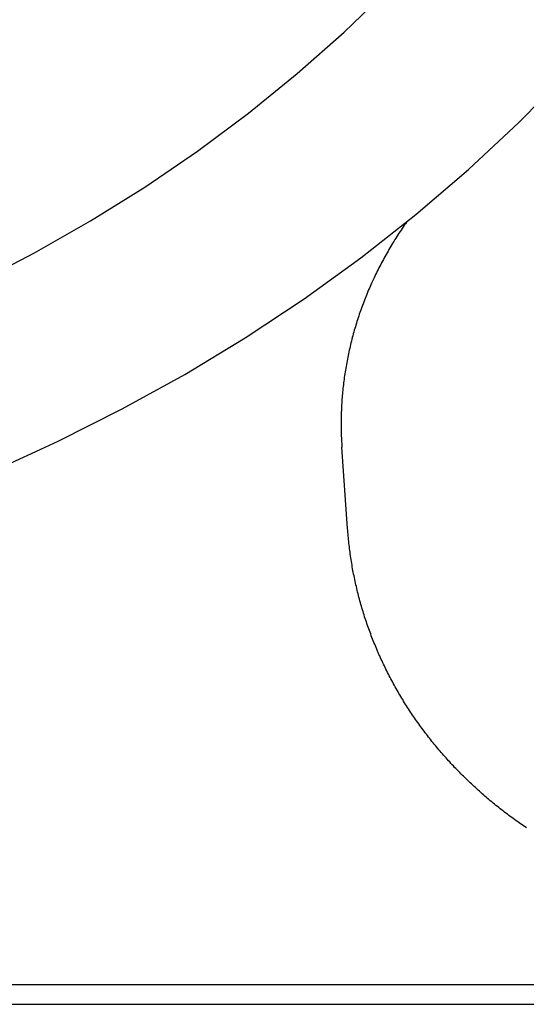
# Model space of a CAD drawing. Extents: x 1107 to 4046, y 937 to 3355.
# Tile 582 of 656: x 2205.57 to 2208.74, y 2682.48 to 2688.65. Entities that reach past the tile are written whole.
import ezdxf

# ---------------------------------------------------------------- set-up
doc = ezdxf.new("R2010")
doc.units = 0
doc.layers.add('KF_VIDA_L___C_REAR', color=7, linetype='CONTINUOUS')

# ---------------------------------------------------------------- blocks, each defined once
blk = doc.blocks.new('KF_VIDA_L___C_REAR')
at = {"layer": 'KF_VIDA_L___C_REAR'}
for p, q in [((20.640838, 996.243727), (20.605126, 996.754112)), ((-46.917343, 993.38744), (42.917343, 993.38744)), ((-46.917343, 993.26244), (42.917343, 993.26244))]:
    blk.add_line(p, q, dxfattribs=at)
for points in [[(18.419, 996.604, 0), (18.8292, 996.791, 0), (19.23, 996.993, 0), (19.6205, 997.209, 0), (20.0002, 997.439, 0), (20.3683, 997.683, 0), (20.7242, 997.941, 0), (21.0673, 998.211, 0), (21.397, 998.493, 0), (21.7126, 998.787, 0), (22.0137, 999.092, 0), (22.2996, 999.408, 0), (22.5699, 999.734, 0)], [(18.3191, 997.784, 0), (18.6797, 997.971, 0), (19.0306, 998.171, 0), (19.3713, 998.383, 0), (19.7011, 998.609, 0), (20.0194, 998.846, 0), (20.3256, 999.095, 0), (20.6191, 999.355, 0), (20.8995, 999.626, 0)], [(21.0096, 998.164, 0), (21.0027, 998.154, 0), (20.9958, 998.144, 0), (20.9891, 998.134, 0), (20.9823, 998.124, 0), (20.9756, 998.114, 0), (20.969, 998.104, 0), (20.9624, 998.094, 0), (20.9559, 998.084, 0), (20.9494, 998.074, 0), (20.943, 998.064, 0), (20.9367, 998.054, 0), (20.9304, 998.043, 0), (20.9241, 998.033, 0), (20.918, 998.023, 0), (20.9118, 998.013, 0), (20.9058, 998.003, 0), (20.8997, 997.992, 0), (20.8938, 997.982, 0), (20.8879, 997.972, 0), (20.882, 997.961, 0), (20.8762, 997.951, 0), (20.8705, 997.941, 0), (20.8648, 997.93, 0), (20.8592, 997.92, 0), (20.8536, 997.909, 0), (20.8481, 997.899, 0), (20.8427, 997.888, 0), (20.8373, 997.878, 0), (20.832, 997.867, 0), (20.8267, 997.857, 0), (20.8215, 997.846, 0), (20.8163, 997.835, 0), (20.8112, 997.825, 0), (20.8062, 997.814, 0), (20.8012, 997.803, 0), (20.7963, 997.793, 0), (20.7914, 997.782, 0), (20.7866, 997.771, 0), (20.7819, 997.76, 0), (20.7772, 997.75, 0), (20.7725, 997.739, 0), (20.768, 997.728, 0), (20.7635, 997.717, 0), (20.759, 997.706, 0), (20.7546, 997.695, 0), (20.7503, 997.685, 0), (20.746, 997.674, 0), (20.7418, 997.663, 0), (20.7377, 997.652, 0), (20.7336, 997.641, 0), (20.7295, 997.63, 0), (20.7256, 997.619, 0), (20.7217, 997.608, 0), (20.7178, 997.597, 0), (20.714, 997.586, 0), (20.7103, 997.575, 0), (20.7066, 997.564, 0), (20.703, 997.552, 0), (20.6995, 997.541, 0), (20.696, 997.53, 0), (20.6926, 997.519, 0), (20.6892, 997.508, 0), (20.6859, 997.497, 0), (20.6827, 997.486, 0), (20.6795, 997.474, 0), (20.6764, 997.463, 0), (20.6733, 997.452, 0), (20.6703, 997.441, 0), (20.6674, 997.43, 0), (20.6645, 997.418, 0), (20.6617, 997.407, 0), (20.659, 997.396, 0), (20.6563, 997.385, 0), (20.6537, 997.373, 0), (20.6511, 997.362, 0), (20.6486, 997.351, 0), (20.6462, 997.339, 0), (20.6438, 997.328, 0), (20.6415, 997.317, 0), (20.6392, 997.305, 0), (20.637, 997.294, 0), (20.6349, 997.282, 0), (20.6328, 997.271, 0), (20.6308, 997.26, 0), (20.6289, 997.248, 0), (20.627, 997.237, 0), (20.6252, 997.225, 0), (20.6235, 997.214, 0), (20.6218, 997.203, 0), (20.6202, 997.191, 0), (20.6186, 997.18, 0), (20.6171, 997.168, 0), (20.6157, 997.157, 0), (20.6143, 997.145, 0), (20.613, 997.134, 0), (20.6117, 997.122, 0), (20.6105, 997.111, 0), (20.6094, 997.099, 0), (20.6084, 997.088, 0), (20.6074, 997.077, 0), (20.6064, 997.065, 0), (20.6056, 997.054, 0), (20.6048, 997.042, 0), (20.604, 997.031, 0), (20.6033, 997.019, 0), (20.6027, 997.007, 0), (20.6022, 996.996, 0), (20.6017, 996.984, 0), (20.6012, 996.973, 0), (20.6009, 996.961, 0), (20.6006, 996.95, 0), (20.6003, 996.938, 0), (20.6002, 996.927, 0), (20.6001, 996.915, 0), (20.6, 996.904, 0), (20.6, 996.892, 0), (20.6001, 996.881, 0), (20.6002, 996.869, 0), (20.6004, 996.858, 0), (20.6007, 996.846, 0), (20.601, 996.835, 0), (20.6014, 996.823, 0), (20.6019, 996.812, 0), (20.6024, 996.8, 0), (20.603, 996.789, 0), (20.6036, 996.777, 0), (20.6044, 996.766, 0), (20.6051, 996.754, 0)], [(21.7611, 994.368, 0), (21.7517, 994.374, 0), (21.7424, 994.381, 0), (21.733, 994.387, 0), (21.7237, 994.394, 0), (21.7144, 994.4, 0), (21.7052, 994.407, 0), (21.6959, 994.413, 0), (21.6867, 994.42, 0), (21.6776, 994.426, 0), (21.6684, 994.433, 0), (21.6593, 994.44, 0), (21.6502, 994.446, 0), (21.6411, 994.453, 0), (21.6321, 994.46, 0), (21.6231, 994.467, 0), (21.6141, 994.474, 0), (21.6051, 994.481, 0), (21.5962, 994.488, 0), (21.5873, 994.495, 0), (21.5784, 994.502, 0), (21.5696, 994.509, 0), (21.5608, 994.516, 0), (21.552, 994.523, 0), (21.5432, 994.531, 0), (21.5345, 994.538, 0), (21.5258, 994.545, 0), (21.5172, 994.552, 0), (21.5085, 994.56, 0), (21.4999, 994.567, 0), (21.4914, 994.575, 0), (21.4828, 994.582, 0), (21.4743, 994.59, 0), (21.4658, 994.597, 0), (21.4574, 994.605, 0), (21.449, 994.612, 0), (21.4406, 994.62, 0), (21.4323, 994.628, 0), (21.4239, 994.635, 0), (21.4157, 994.643, 0), (21.4074, 994.651, 0), (21.3992, 994.659, 0), (21.391, 994.667, 0), (21.3828, 994.675, 0), (21.3747, 994.683, 0), (21.3666, 994.691, 0), (21.3586, 994.699, 0), (21.3506, 994.707, 0), (21.3426, 994.715, 0), (21.3347, 994.723, 0), (21.3267, 994.731, 0), (21.3189, 994.739, 0), (21.311, 994.747, 0), (21.3032, 994.756, 0), (21.2954, 994.764, 0), (21.2877, 994.772, 0), (21.28, 994.781, 0), (21.2723, 994.789, 0), (21.2647, 994.798, 0), (21.2571, 994.806, 0), (21.2496, 994.815, 0), (21.2421, 994.823, 0), (21.2346, 994.832, 0), (21.2271, 994.84, 0), (21.2197, 994.849, 0), (21.2124, 994.858, 0), (21.205, 994.866, 0), (21.1977, 994.875, 0), (21.1905, 994.884, 0), (21.1833, 994.893, 0), (21.1761, 994.901, 0), (21.169, 994.91, 0), (21.1619, 994.919, 0), (21.1548, 994.928, 0), (21.1478, 994.937, 0), (21.1408, 994.946, 0), (21.1339, 994.955, 0), (21.127, 994.964, 0), (21.1201, 994.973, 0), (21.1133, 994.982, 0), (21.1065, 994.992, 0), (21.0998, 995.001, 0), (21.0931, 995.01, 0), (21.0864, 995.019, 0), (21.0798, 995.029, 0), (21.0732, 995.038, 0), (21.0667, 995.047, 0), (21.0602, 995.057, 0), (21.0537, 995.066, 0), (21.0473, 995.075, 0), (21.041, 995.085, 0), (21.0347, 995.094, 0), (21.0284, 995.104, 0), (21.0221, 995.114, 0), (21.016, 995.123, 0), (21.0098, 995.133, 0), (21.0037, 995.142, 0), (20.9976, 995.152, 0), (20.9916, 995.162, 0), (20.9857, 995.172, 0), (20.9797, 995.181, 0), (20.9739, 995.191, 0), (20.968, 995.201, 0), (20.9622, 995.211, 0), (20.9565, 995.221, 0), (20.9508, 995.231, 0), (20.9451, 995.241, 0), (20.9395, 995.251, 0), (20.934, 995.261, 0), (20.9284, 995.271, 0), (20.923, 995.281, 0), (20.9175, 995.291, 0), (20.9122, 995.301, 0), (20.9068, 995.311, 0), (20.9016, 995.321, 0), (20.8963, 995.331, 0), (20.8911, 995.341, 0), (20.886, 995.352, 0), (20.8809, 995.362, 0), (20.8759, 995.372, 0), (20.8709, 995.383, 0), (20.8659, 995.393, 0), (20.861, 995.403, 0), (20.8562, 995.414, 0), (20.8514, 995.424, 0), (20.8466, 995.434, 0), (20.8419, 995.445, 0), (20.8372, 995.455, 0), (20.8326, 995.466, 0), (20.8281, 995.476, 0), (20.8236, 995.487, 0), (20.8191, 995.498, 0), (20.8147, 995.508, 0), (20.8103, 995.519, 0), (20.806, 995.529, 0), (20.8018, 995.54, 0), (20.7976, 995.551, 0), (20.7934, 995.561, 0), (20.7893, 995.572, 0), (20.7852, 995.583, 0), (20.7812, 995.594, 0), (20.7773, 995.604, 0), (20.7734, 995.615, 0), (20.7695, 995.626, 0), (20.7657, 995.637, 0), (20.762, 995.648, 0), (20.7583, 995.659, 0), (20.7546, 995.669, 0), (20.751, 995.68, 0), (20.7475, 995.691, 0), (20.744, 995.702, 0), (20.7406, 995.713, 0), (20.7372, 995.724, 0), (20.7339, 995.735, 0), (20.7306, 995.746, 0), (20.7274, 995.757, 0), (20.7242, 995.768, 0), (20.7211, 995.779, 0), (20.718, 995.79, 0), (20.715, 995.801, 0), (20.712, 995.813, 0), (20.7091, 995.824, 0), (20.7063, 995.835, 0), (20.7035, 995.846, 0), (20.7008, 995.857, 0), (20.6981, 995.868, 0), (20.6955, 995.88, 0), (20.6929, 995.891, 0), (20.6904, 995.902, 0), (20.6879, 995.913, 0), (20.6855, 995.925, 0), (20.6832, 995.936, 0), (20.6809, 995.947, 0), (20.6786, 995.958, 0), (20.6764, 995.97, 0), (20.6743, 995.981, 0), (20.6722, 995.992, 0), (20.6702, 996.004, 0), (20.6683, 996.015, 0), (20.6664, 996.026, 0), (20.6645, 996.038, 0), (20.6627, 996.049, 0), (20.661, 996.061, 0), (20.6593, 996.072, 0), (20.6577, 996.083, 0), (20.6561, 996.095, 0), (20.6546, 996.106, 0), (20.6531, 996.118, 0), (20.6517, 996.129, 0), (20.6504, 996.14, 0), (20.6491, 996.152, 0), (20.6479, 996.163, 0), (20.6467, 996.175, 0), (20.6456, 996.186, 0), (20.6445, 996.198, 0), (20.6435, 996.209, 0), (20.6426, 996.221, 0), (20.6417, 996.232, 0), (20.6408, 996.244, 0)]]:
    blk.add_polyline3d(points, dxfattribs=at)

msp = doc.modelspace()

# ---------------------------------------------------------------- block references
at = {"layer": 'KF_VIDA_L___C_REAR'}
msp.add_blockref('KF_VIDA_L___C_REAR', (2186.9791, 1689.2132), dxfattribs=at)

doc.saveas('drawing.dxf')
